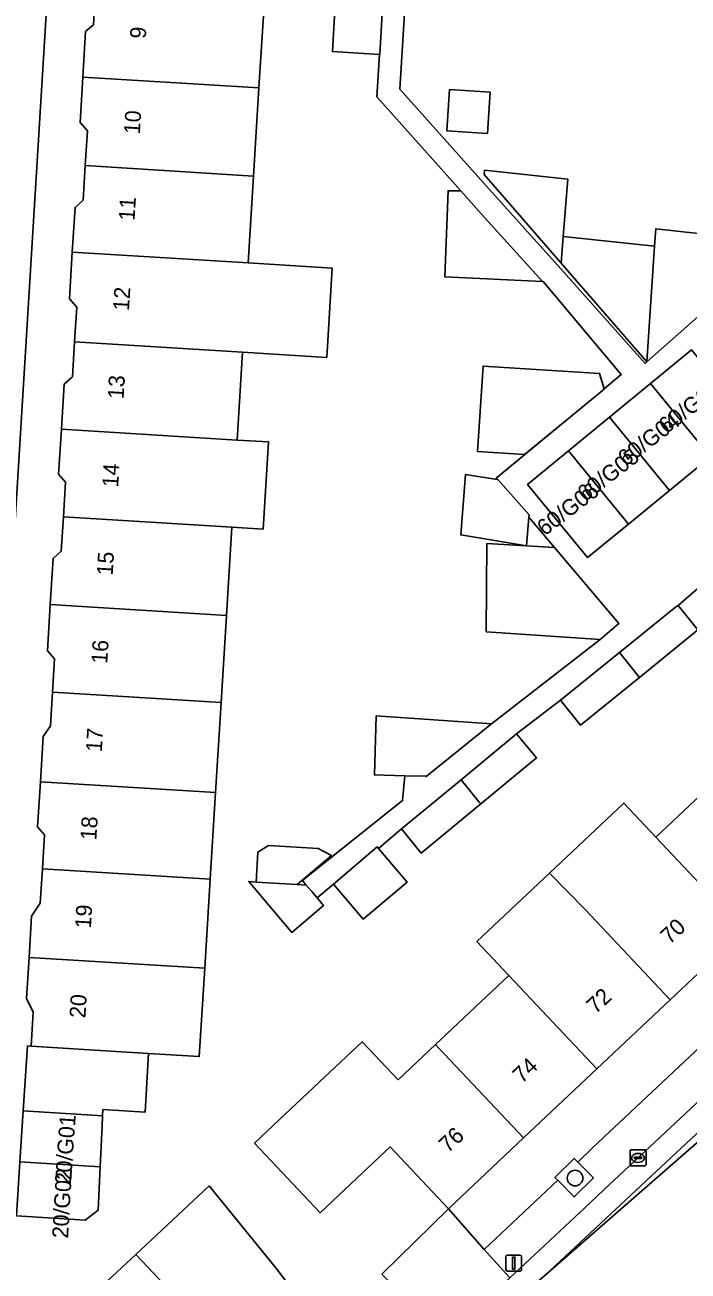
# Model space of a CAD drawing. Extents: x 159960 to 160866, y 382700 to 383354.
# Drawn here: x 160625.9 to 160667.4, y 382788.2 to 382866.2 of the extents above; entities that cross this region are included whole.
import ezdxf

# ---------------------------------------------------------------- set-up
doc = ezdxf.new("R2010")
doc.units = 0
for name, color, linetype in [('IMGEO_Boom', 7, 'Continuous'), ('IMGEO_Erf', 7, 'Continuous'), ('IMGEO_Groenvoorziening', 7, 'Continuous'), ('IMGEO_Kolk', 7, 'Continuous'), ('IMGEO_Lichtmast', 7, 'Continuous'), ('IMGEO_Pand', 7, 'Continuous'), ('IMGEO_Pand_nummerreeks', 7, 'Continuous'), ('IMGEO_Parkeervlak_open', 7, 'Continuous'), ('IMGEO_Rijbaan_lokaal_gesloten', 7, 'Continuous'), ('IMGEO_Voetpad_open', 7, 'Continuous')]:
    doc.layers.add(name, color=color, linetype=linetype)

msp = doc.modelspace()

# ---------------------------------------------------------------- linework, layer by layer
at = {"layer": 'IMGEO_Boom'}
msp.add_circle((160660.344, 382794.009), 0.489, dxfattribs=at)
at = {"layer": 'IMGEO_Erf'}
for points in [[(160628.385, 382885.22), (160623.291, 382802.488)], [(160649.881, 382870.278), (160649.387, 382862.149), (160654.624, 382856.29), (160659.447, 382850.894), (160664.729, 382844.985), (160664.842, 382845.085), (160659.476, 382851.26), (160654.661, 382856.801), (160654.681, 382857.069), (160659.887, 382856.512), (160659.606, 382852.921), (160665.318, 382852.31), (160665.39, 382853.4), (160670.747, 382852.826)], [(160640.905, 382867.71), (160640.566, 382862.218), (160640.227, 382856.71), (160639.891, 382851.27), (160645.153, 382850.945), (160644.808, 382845.357), (160639.546, 382845.681), (160639.208, 382840.191), (160641.168, 382840.07), (160640.832, 382834.619), (160638.872, 382834.74), (160638.531, 382829.215), (160638.195, 382823.761), (160637.848, 382818.136), (160637.513, 382812.708), (160637.17, 382807.137), (160636.829, 382801.611), (160633.654, 382801.807), (160633.449, 382798.136), (160630.804, 382798.299), (160630.785, 382797.902), (160630.757, 382797.268), (160630.635, 382794.715), (160630.504, 382791.995), (160629.691, 382791.383), (160625.399, 382791.648)], [(160654.826, 382833.715), (160657.31, 382833.571), (160653.187, 382834.258), (160653.499, 382838.036), (160655.479, 382837.719), (160655.409, 382837.802), (160659.833, 382841.464), (160657.177, 382839.287), (160654.247, 382839.476), (160654.589, 382844.818), (160661.884, 382844.349), (160662.16, 382843.391), (160663.237, 382844.283), (160658.347, 382850.107), (160658.309, 382850.109), (160652.204, 382850.404), (160652.4, 382855.79), (160653.206, 382855.779), (160647.938, 382861.657), (160648.1, 382864.322), (160645.161, 382864.502), (160645.341, 382867.437)], [(160625.805, 382798.209), (160626.081, 382802.276), (160626.309, 382802.262), (160626.441, 382804.393), (160626.019, 382805.241), (160626.178, 382807.815), (160626.337, 382810.388), (160626.884, 382811.213), (160627.017, 382813.355), (160627.149, 382815.493), (160626.713, 382815.986), (160626.888, 382818.812), (160627.063, 382821.64), (160627.512, 382822.317), (160627.642, 382824.411), (160627.772, 382826.509), (160627.33, 382827.009), (160627.509, 382829.893), (160627.688, 382832.778), (160628.198, 382833.229), (160628.332, 382835.39), (160628.466, 382837.551), (160628.03, 382838.045), (160628.205, 382840.869), (160628.38, 382843.694), (160628.894, 382844.149), (160629.029, 382846.329), (160629.164, 382848.51), (160628.706, 382849.029), (160628.887, 382851.949), (160629.06, 382854.748), (160629.558, 382855.189), (160629.692, 382857.359), (160629.827, 382859.53), (160629.369, 382860.049), (160629.545, 382862.897), (160629.722, 382865.746), (160630.203, 382866.17)], [(160669.171, 382831.901), (160666.799, 382829.836), (160668.036, 382828.307), (160664.371, 382825.341), (160660.681, 382822.357), (160659.428, 382823.905), (160656.686, 382821.8), (160657.927, 382820.297), (160654.452, 382817.428), (160650.714, 382814.343), (160649.484, 382815.855), (160648.046, 382814.636), (160649.834, 382812.528), (160647.091, 382810.202), (160645.221, 382812.409), (160644.198, 382811.541), (160644.604, 382811.062), (160642.622, 382809.381), (160639.927, 382812.559), (160640.387, 382812.531), (160640.503, 382814.398), (160641.166, 382814.828), (160644.268, 382814.637), (160645.101, 382814.199), (160642.948, 382812.373), (160643.522, 382812.338), (160643.281, 382812.623), (160644.275, 382813.416), (160649.552, 382817.625), (160649.694, 382819.185), (160647.791, 382819.237), (160647.894, 382822.928), (160655.121, 382822.441), (160661.912, 382827.709), (160654.788, 382828.194), (160654.826, 382833.715)], [(160648.249, 382787.998), (160652.417, 382792.094), (160648.778, 382795.958), (160645.962, 382793.307), (160644.404, 382791.84), (160640.297, 382796.201), (160641.855, 382797.668), (160644.666, 382800.314), (160647.032, 382802.541), (160649.271, 382800.162), (160651.607, 382802.362), (160656.206, 382806.692), (160654.202, 382808.821), (160658.737, 382813.092), (160663.387, 382817.471), (160665.392, 382815.342), (160669.981, 382819.663)], [(160630.803, 382787.303), (160632.866, 382789.231), (160637.449, 382793.515), (160641.596, 382788.421), (160644.647, 382784.457)]]:
    msp.add_lwpolyline(points, dxfattribs=at)
for points in [[(160654.864, 382859.379), (160652.323, 382859.535), (160652.483, 382862.118), (160655.023, 382861.961)], [(160657.459, 382835.37), (160657.31, 382833.571), (160659.061, 382833.469)]]:
    msp.add_lwpolyline(points, close=True, dxfattribs=at)
at = {"layer": 'IMGEO_Groenvoorziening'}
msp.add_lwpolyline([(160660.52, 382795.003), (160660.29, 382795.237), (160659.084, 382794.051), (160659.258, 382793.875), (160660.283, 382792.831), (160661.489, 382794.017)], close=True, dxfattribs=at)
at = {"layer": 'IMGEO_Kolk'}
for p, q in [((160663.783, 382794.844), (160663.783, 382795.696)), ((160663.858, 382795.77), (160664.71, 382795.77)), ((160664.784, 382795.696), (160664.784, 382794.844)), ((160664.042, 382795.264), (160664.042, 382795.276)), ((160664.48, 382795.227), (160664.082, 382795.227)), ((160664.085, 382795.313), (160664.483, 382795.313)), ((160664.294, 382794.99), (160664.269, 382794.99)), ((160664.271, 382795.55), (160664.296, 382795.55)), ((160664.526, 382795.276), (160664.526, 382795.264)), ((160664.71, 382794.77), (160663.858, 382794.77))]:
    msp.add_line(p, q, dxfattribs=at)
for points in [[(160663.783, 382794.844), (160663.783, 382795.696)], [(160663.858, 382795.77), (160664.71, 382795.77)], [(160664.784, 382795.696), (160664.784, 382794.844)], [(160664.71, 382794.77), (160663.858, 382794.77)]]:
    msp.add_lwpolyline(points, dxfattribs=at)
for centre, radius, start, end in [((160663.86, 382795.694), 0.0765, 91.55205, 178.44795), ((160663.86, 382795.694), 0.0765, 91.55205, 178.44795), ((160664.708, 382795.694), 0.0765, 1.55205, 88.44795), ((160664.708, 382795.694), 0.0765, 1.55205, 88.44795), ((160664.082, 382795.273), 0.0403, 85.87752, 175.75265), ((160664.079, 382795.263), 0.0366, 178.93798, 274.71019), ((160664.483, 382795.27), 0.043, 264.86636, 352.45326), ((160664.487, 382795.275), 0.0386, 1.73085, 96.63898), ((160663.86, 382794.846), 0.0765, 181.55205, 268.44795), ((160663.86, 382794.846), 0.0765, 181.55205, 268.44795), ((160664.708, 382794.846), 0.0765, 271.55205, 358.44795), ((160664.708, 382794.846), 0.0765, 271.55205, 358.44795)]:
    msp.add_arc(centre, radius, start, end, dxfattribs=at)
for centre, major_axis, ratio, start_param, end_param in [((160664.27, 382795.27), (-0.387, 0.002), 0.722429, 4.712389, 7.853982), ((160664.295, 382795.27), (-0.39, 0.002), 0.717154, 1.570796, 4.712389)]:
    msp.add_ellipse(centre, major_axis=major_axis, ratio=ratio, start_param=start_param, end_param=end_param, dxfattribs=at)
at = {"layer": 'IMGEO_Lichtmast'}
for p, q in [((160656.007, 382788.291), (160656.007, 382789.091)), ((160656.007, 382789.091), (160656.007, 382788.291)), ((160656.107, 382789.191), (160656.897, 382789.191)), ((160656.897, 382789.191), (160656.107, 382789.191)), ((160656.997, 382789.091), (160656.997, 382788.291)), ((160656.997, 382788.291), (160656.997, 382789.091)), ((160656.897, 382788.191), (160656.107, 382788.191)), ((160656.107, 382788.191), (160656.897, 382788.191))]:
    msp.add_line(p, q, dxfattribs=at)
msp.add_lwpolyline([(160656.427, 382789.066), (160656.577, 382789.066), (160656.577, 382788.316), (160656.427, 382788.316), (160656.427, 382789.066)], dxfattribs=at)
for centre, start, end in [((160656.107, 382789.091), 90, 180), ((160656.107, 382789.091), 90, 180), ((160656.897, 382789.091), 0, 90), ((160656.897, 382789.091), 360, 90), ((160656.107, 382788.291), 180, 270), ((160656.107, 382788.291), 180, 270), ((160656.897, 382788.291), 270, 0), ((160656.897, 382788.291), 270, 0)]:
    msp.add_arc(centre, 0.1, start, end, dxfattribs=at)
at = {"layer": 'IMGEO_Pand'}
for points in [[(160640.905, 382867.71), (160630.338, 382868.361), (160630.203, 382866.17), (160629.722, 382865.746), (160629.545, 382862.897), (160640.566, 382862.218)], [(160648.306, 382867.254), (160645.341, 382867.437), (160645.161, 382864.502), (160648.1, 382864.322), (160648.125, 382864.32)], [(160640.566, 382862.218), (160629.545, 382862.897), (160629.369, 382860.049), (160629.827, 382859.53), (160629.692, 382857.359), (160640.227, 382856.71)], [(160652.323, 382859.535), (160654.864, 382859.379), (160655.023, 382861.961), (160652.483, 382862.118)], [(160628.887, 382851.949), (160639.891, 382851.27), (160640.227, 382856.71), (160629.692, 382857.359), (160629.558, 382855.189), (160629.06, 382854.748)], [(160659.476, 382851.26), (160659.606, 382852.921), (160659.887, 382856.512), (160654.681, 382857.069), (160654.661, 382856.801)], [(160654.48, 382854.324), (160653.206, 382855.779), (160652.4, 382855.79), (160652.204, 382850.404), (160658.309, 382850.109)], [(160670.747, 382852.826), (160665.39, 382853.4), (160665.318, 382852.31), (160664.842, 382845.085), (160670.552, 382850.12)], [(160665.318, 382852.31), (160659.606, 382852.921), (160659.476, 382851.26), (160664.842, 382845.085)], [(160639.891, 382851.27), (160628.887, 382851.949), (160628.706, 382849.029), (160629.164, 382848.51), (160629.029, 382846.329), (160639.546, 382845.681), (160644.808, 382845.357), (160645.153, 382850.945)], [(160639.546, 382845.681), (160629.029, 382846.329), (160628.894, 382844.149), (160628.38, 382843.694), (160628.205, 382840.869), (160639.208, 382840.191)], [(160668.827, 382839.142), (160671.393, 382841.246), (160667.634, 382845.831), (160665.068, 382843.727)], [(160662.16, 382843.391), (160661.884, 382844.349), (160654.589, 382844.818), (160654.247, 382839.476), (160657.177, 382839.287), (160659.833, 382841.464), (160662.164, 382843.376)], [(160668.827, 382839.142), (160665.068, 382843.727), (160662.502, 382841.623), (160666.261, 382837.039)], [(160659.937, 382839.52), (160663.696, 382834.935), (160666.261, 382837.039), (160662.502, 382841.623)], [(160641.168, 382840.07), (160639.208, 382840.191), (160628.205, 382840.869), (160628.03, 382838.045), (160628.466, 382837.551), (160628.332, 382835.39), (160638.872, 382834.74), (160640.832, 382834.619)], [(160659.937, 382839.52), (160657.371, 382837.416), (160661.13, 382832.831), (160663.696, 382834.935)], [(160655.479, 382837.719), (160653.499, 382838.036), (160653.187, 382834.258), (160657.31, 382833.571), (160657.459, 382835.37), (160657.47, 382835.508), (160655.512, 382837.714)], [(160638.531, 382829.215), (160638.872, 382834.74), (160628.332, 382835.39), (160628.198, 382833.229), (160627.688, 382832.778), (160627.509, 382829.893)], [(160659.061, 382833.469), (160657.31, 382833.571), (160654.826, 382833.715), (160654.788, 382828.194), (160661.912, 382827.709), (160663.076, 382828.705)], [(160638.531, 382829.215), (160627.509, 382829.893), (160627.33, 382827.009), (160627.772, 382826.509), (160627.642, 382824.411), (160638.195, 382823.761)], [(160664.371, 382825.341), (160668.036, 382828.307), (160666.799, 382829.836), (160666.632, 382829.733), (160663.115, 382826.888)], [(160664.371, 382825.341), (160663.115, 382826.888), (160659.428, 382823.905), (160660.681, 382822.357)], [(160626.888, 382818.812), (160637.848, 382818.136), (160638.195, 382823.761), (160627.642, 382824.411), (160627.512, 382822.317), (160627.063, 382821.64)], [(160655.121, 382822.441), (160647.894, 382822.928), (160647.791, 382819.237), (160649.694, 382819.185), (160651.021, 382819.148), (160651.02, 382819.135)], [(160654.452, 382817.428), (160657.927, 382820.297), (160656.686, 382821.8), (160653.212, 382818.932), (160654.351, 382817.53)], [(160670.898, 382809.495), (160675.491, 382813.82), (160670.192, 382819.448), (160669.981, 382819.663), (160665.392, 382815.342)], [(160637.513, 382812.708), (160637.848, 382818.136), (160626.888, 382818.812), (160626.713, 382815.986), (160627.149, 382815.493), (160627.017, 382813.355)], [(160654.452, 382817.428), (160654.351, 382817.53), (160653.212, 382818.932), (160649.484, 382815.855), (160650.714, 382814.343)], [(160666.304, 382805.17), (160670.898, 382809.495), (160665.392, 382815.342), (160663.387, 382817.471), (160658.737, 382813.092), (160661.004, 382810.798)], [(160640.387, 382812.531), (160642.948, 382812.373), (160645.101, 382814.199), (160644.268, 382814.637), (160641.166, 382814.828), (160640.503, 382814.398)], [(160648.046, 382814.636), (160647.963, 382814.734), (160645.221, 382812.409), (160647.091, 382810.202), (160649.834, 382812.528)], [(160637.513, 382812.708), (160627.017, 382813.355), (160626.884, 382811.213), (160626.337, 382810.388), (160626.178, 382807.815), (160637.17, 382807.137)], [(160656.206, 382806.692), (160661.711, 382800.845), (160666.304, 382805.17), (160661.004, 382810.798), (160658.737, 382813.092), (160654.202, 382808.821)], [(160643.866, 382811.933), (160643.522, 382812.338), (160642.948, 382812.373), (160640.387, 382812.531), (160639.927, 382812.559), (160642.622, 382809.381), (160644.604, 382811.062), (160644.198, 382811.541)], [(160637.17, 382807.137), (160626.178, 382807.815), (160626.019, 382805.241), (160626.441, 382804.393), (160626.309, 382802.262), (160631.3, 382801.953), (160633.654, 382801.807), (160636.829, 382801.611)], [(160656.206, 382806.692), (160651.607, 382802.362), (160651.817, 382802.149), (160657.118, 382796.52), (160661.711, 382800.845)], [(160633.654, 382801.807), (160631.3, 382801.953), (160626.309, 382802.262), (160626.081, 382802.276), (160625.805, 382798.209), (160630.785, 382797.902), (160630.804, 382798.299), (160633.449, 382798.136)], [(160651.817, 382802.149), (160651.607, 382802.362), (160649.271, 382800.162), (160647.032, 382802.541), (160644.666, 382800.314), (160641.855, 382797.668), (160640.297, 382796.201), (160644.404, 382791.84), (160645.962, 382793.307), (160648.778, 382795.958), (160652.417, 382792.094), (160657.118, 382796.52)], [(160625.805, 382798.209), (160625.608, 382795.025), (160630.635, 382794.715), (160630.757, 382797.268), (160630.785, 382797.902)], [(160630.635, 382794.715), (160625.608, 382795.025), (160625.399, 382791.648), (160629.691, 382791.383), (160630.504, 382791.995)], [(160641.596, 382788.421), (160637.449, 382793.515), (160632.866, 382789.231), (160635.072, 382786.886), (160640.784, 382780.82), (160644.647, 382784.457)], [(160629.166, 382785.773), (160637.098, 382777.348), (160640.784, 382780.82), (160635.072, 382786.886), (160632.866, 382789.231), (160630.803, 382787.303)]]:
    msp.add_lwpolyline(points, close=True, dxfattribs=at)
at = {"layer": 'IMGEO_Parkeervlak_open'}
msp.add_lwpolyline([(160692.134, 382821.293), (160690.49, 382823.053), (160681.097, 382814.279), (160682.025, 382813.302), (160680.832, 382812.129), (160679.955, 382813.087), (160670.753, 382804.69), (160671.744, 382803.674), (160670.495, 382802.503), (160669.558, 382803.507), (160661.434, 382795.902), (160660.52, 382795.003), (160661.489, 382794.017), (160660.283, 382792.831), (160659.258, 382793.875), (160654.656, 382789.542), (160656.258, 382787.779), (160660.95, 382792.152), (160662.169, 382793.288), (160678.71, 382808.754)], close=True, dxfattribs=at)
at = {"layer": 'IMGEO_Rijbaan_lokaal_gesloten'}
for points in [[(160658.793, 382788.217), (160658.795, 382788.219), (160713.681, 382839.487), (160716.862, 382842.261), (160724.646, 382848.459), (160727.703, 382850.736), (160730.902, 382852.951), (160733.843, 382854.844), (160736.572, 382856.486), (160745.822, 382861.534), (160754.189, 382865.798), (160800.497, 382890.041), (160850.387, 382917.788), (160851.212, 382918.383), (160851.951, 382919.185), (160852.601, 382920.321), (160849.639, 382918.958), (160833.656, 382910.101), (160799.878, 382891.281), (160796.345, 382889.412), (160753.546, 382867.025), (160745.141, 382862.692), (160736.087, 382857.81)], [(160851.95, 382915.343), (160851.95, 382915.343), (160850.387, 382917.788), (160800.497, 382890.041), (160754.189, 382865.798), (160745.822, 382861.534), (160736.572, 382856.486), (160733.843, 382854.844), (160730.902, 382852.951), (160727.703, 382850.736), (160724.646, 382848.459), (160716.862, 382842.261), (160713.681, 382839.487), (160658.795, 382788.219), (160658.793, 382788.217), (160673.346, 382800.899), (160718.808, 382840.517), (160802.421, 382887.508), (160835.083, 382905.864)], [(160710.219, 382838.158), (160696.681, 382825.571), (160692.134, 382821.293), (160678.71, 382808.754), (160662.169, 382793.288), (160660.95, 382792.152), (160656.258, 382787.779), (160652.139, 382783.926), (160634.888, 382767.768), (160633.677, 382766.68), (160633.862, 382766.492), (160658.793, 382788.217)]]:
    msp.add_lwpolyline(points, dxfattribs=at)
at = {"layer": 'IMGEO_Voetpad_open'}
for points in [[(160621.384, 382777.881), (160621.836, 382784.639), (160619.512, 382784.796), (160619.597, 382786.614), (160621.956, 382786.436), (160622.253, 382790.875), (160623.291, 382802.488), (160628.385, 382885.22)], [(160688.73, 382870.716), (160688.231, 382862.889), (160688.149, 382859.451), (160685.409, 382857.482), (160684.363, 382856.811), (160682.152, 382855.3), (160681.907, 382855.133), (160676.161, 382852.927), (160671.229, 382850.716), (160670.552, 382850.12), (160664.842, 382845.085), (160664.729, 382844.985), (160659.447, 382850.894), (160654.624, 382856.29), (160649.387, 382862.149), (160649.881, 382870.278)], [(160648.306, 382867.254), (160648.125, 382864.32), (160648.1, 382864.322), (160647.938, 382861.657), (160653.206, 382855.779), (160654.48, 382854.324), (160658.309, 382850.109), (160658.347, 382850.107), (160663.237, 382844.283), (160662.16, 382843.391), (160662.164, 382843.376), (160659.833, 382841.464), (160655.409, 382837.802), (160655.479, 382837.719), (160655.512, 382837.714), (160657.47, 382835.508), (160657.459, 382835.37), (160659.061, 382833.469), (160663.076, 382828.705), (160661.912, 382827.709), (160655.121, 382822.441), (160651.02, 382819.135), (160651.021, 382819.148), (160649.694, 382819.185), (160649.552, 382817.625), (160644.275, 382813.416), (160643.281, 382812.623), (160643.522, 382812.338), (160643.866, 382811.933), (160644.198, 382811.541), (160645.221, 382812.409), (160647.963, 382814.734), (160648.046, 382814.636), (160649.484, 382815.855), (160653.212, 382818.932), (160656.686, 382821.8), (160659.428, 382823.905), (160663.115, 382826.888), (160666.632, 382829.733), (160666.799, 382829.836), (160669.171, 382831.901)], [(160668.827, 382839.142), (160666.261, 382837.039), (160663.696, 382834.935), (160661.13, 382832.831), (160657.371, 382837.416), (160659.937, 382839.52), (160662.502, 382841.623), (160665.068, 382843.727), (160667.634, 382845.831)], [(160670.898, 382809.495), (160666.304, 382805.17), (160661.711, 382800.845), (160657.118, 382796.52), (160652.417, 382792.094), (160654.656, 382789.542), (160659.258, 382793.875), (160659.084, 382794.051), (160660.29, 382795.237), (160660.52, 382795.003), (160661.434, 382795.902), (160669.558, 382803.507)]]:
    msp.add_lwpolyline(points, dxfattribs=at)
msp.add_lwpolyline([(160648.249, 382787.998), (160650.211, 382786.046), (160651.676, 382784.407), (160652.139, 382783.926), (160656.258, 382787.779), (160654.656, 382789.542), (160652.417, 382792.094)], close=True, dxfattribs=at)

# ---------------------------------------------------------------- texts
at = {"layer": 'IMGEO_Pand_nummerreeks'}
for s, rotation, p in [('9', 86.47122, (160633.482, 382865.278)), ('10', 86.47122, (160633.112, 382859.3)), ('11', 86.47122, (160632.779, 382853.89)), ('12', 86.47079, (160632.431, 382848.252)), ('13', 86.47122, (160632.091, 382842.734)), ('60/G03', 37.37796, (160666.062, 382840.545)), ('60/G04', 37.37796, (160663.511, 382838.51)), ('60/G05', 37.37796, (160660.973, 382836.303)), ('14', 86.47079, (160631.751, 382837.212)), ('60/G06', 37.37796, (160658.448, 382834.155)), ('15', 86.47122, (160631.41, 382831.691)), ('16', 86.47122, (160631.07, 382826.17)), ('17', 86.47122, (160630.729, 382820.649)), ('18', 86.47122, (160630.389, 382815.131)), ('19', 86.47122, (160630.048, 382809.607)), ('70', 43.27614, (160666.262, 382808.592)), ('72', 43.27614, (160661.638, 382804.237)), ('20', 86.47079, (160629.703, 382803.998)), ('74', 43.27614, (160657.019, 382799.888)), ('20/G01', 85.87241, (160628.794, 382793.588)), ('76', 43.2755, (160652.398, 382795.538)), ('20/G02', 86.68222, (160628.619, 382790.22))]:
    msp.add_text(s, height=1, rotation=rotation, dxfattribs=at).set_placement(p)

doc.saveas('drawing.dxf')
